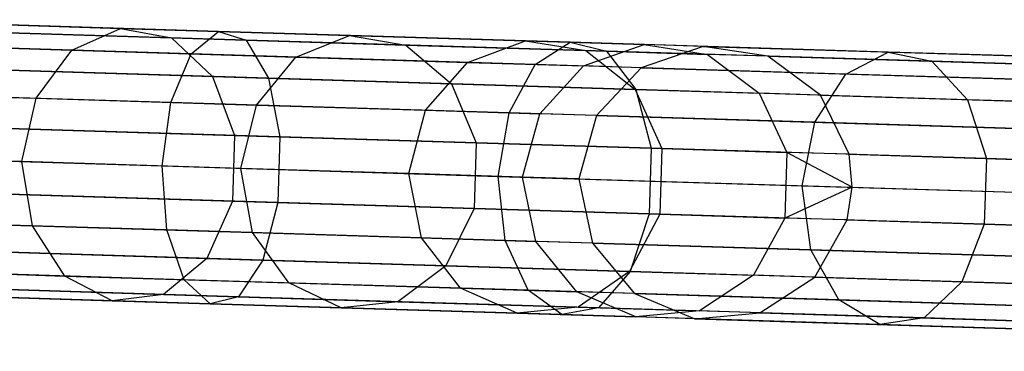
# Model space of a CAD drawing. Extents: x -91 to 92, y -91 to 92.
# Tile 266 of 319: x 77.92 to 85.1, y -3.35 to -0.94. Entities that reach past the tile are written whole.
import ezdxf

# ---------------------------------------------------------------- set-up
doc = ezdxf.new("R2010")
doc.units = 0
doc.header["$LTSCALE"] = 25.4
doc.layers.get('0').update_dxf_attribs({"linetype": 'CONTINUOUS'})

# ---------------------------------------------------------------- blocks, each defined once
blk = doc.blocks.new('NL2500012258_STL_2')
at = {"color": 0}
for p, q in [((171.6133, -1.4516, 29.5775), (168.856, -1.3666, 28.4984)), ((171.6133, -1.4516, 29.5775), (168.856, -1.3666, 28.4984)), ((168.8794, -1.3674, 172.0389), (170.9001, -1.4296, 169.8481)), ((168.8794, -1.3674, 172.0389), (170.9001, -1.4296, 169.8481)), ((171.817, -1.5156, 29.1491), (168.9938, -1.4286, 28.0443)), ((171.817, -1.5156, 29.1491), (168.9938, -1.4286, 28.0443)), ((169.2015, -1.435, 172.3864), (171.2705, -1.4987, 170.1432)), ((169.2015, -1.435, 172.3864), (171.2705, -1.4987, 170.1432)), ((170.5443, -1.5885, 169.5701), (170.9001, -1.4296, 169.8481)), ((170.5443, -1.5885, 169.5701), (170.9001, -1.4296, 169.8481)), ((170.9001, -1.4296, 169.8481), (172.5706, -1.4811, 167.3796)), ((170.9001, -1.4296, 169.8481), (172.5706, -1.4811, 167.3796)), ((170.9001, -1.4296, 169.8481), (171.2705, -1.4987, 170.1432)), ((170.9001, -1.4296, 169.8481), (171.2705, -1.4987, 170.1432)), ((171.2705, -1.4987, 170.1432), (172.981, -1.5514, 167.6157)), ((171.2705, -1.4987, 170.1432), (172.981, -1.5514, 167.6157)), ((171.2705, -1.4987, 170.1432), (171.5707, -1.78, 170.3879)), ((171.2705, -1.4987, 170.1432), (171.5707, -1.78, 170.3879)), ((171.4146, -1.6153, 29.981), (171.6133, -1.4516, 29.5775)), ((171.4146, -1.6153, 29.981), (171.6133, -1.4516, 29.5775)), ((171.6133, -1.4516, 29.5775), (171.817, -1.5156, 29.1491)), ((174.1798, -1.5307, 31.0545), (171.6133, -1.4516, 29.5775)), ((174.1798, -1.5307, 31.0545), (171.6133, -1.4516, 29.5775)), ((171.6133, -1.4516, 29.5775), (171.817, -1.5156, 29.1491)), ((172.1772, -1.6388, 167.1572), (172.5706, -1.4811, 167.3796)), ((172.1772, -1.6388, 167.1572), (172.5706, -1.4811, 167.3796)), ((172.5706, -1.4811, 167.3796), (173.8534, -1.5206, 164.6889)), ((172.5706, -1.4811, 167.3796), (173.8534, -1.5206, 164.6889)), ((172.5706, -1.4811, 167.3796), (172.981, -1.5514, 167.6157)), ((172.5706, -1.4811, 167.3796), (172.981, -1.5514, 167.6157)), ((168.5691, -1.5276, 171.7116), (170.5443, -1.5885, 169.5701)), ((168.5691, -1.5276, 171.7116), (170.5443, -1.5885, 169.5701)), ((171.4146, -1.6153, 29.981), (168.7193, -1.5322, 28.9262)), ((171.4146, -1.6153, 29.981), (168.7193, -1.5322, 28.9262)), ((171.817, -1.5156, 29.1491), (171.979, -1.7926, 28.794)), ((174.4448, -1.5965, 30.6615), (171.817, -1.5156, 29.1491)), ((174.4448, -1.5965, 30.6615), (171.817, -1.5156, 29.1491)), ((171.817, -1.5156, 29.1491), (171.979, -1.7926, 28.794)), ((172.981, -1.5514, 167.6157), (174.2944, -1.5919, 164.8607)), ((172.981, -1.5514, 167.6157), (174.2944, -1.5919, 164.8607)), ((172.981, -1.5514, 167.6157), (173.3142, -1.8337, 167.8115)), ((172.981, -1.5514, 167.6157), (173.3142, -1.8337, 167.8115)), ((173.4311, -1.6774, 164.5271), (173.8534, -1.5206, 164.6889)), ((173.4311, -1.6774, 164.5271), (173.8534, -1.5206, 164.6889)), ((173.8534, -1.5206, 164.6889), (174.7196, -1.5473, 161.8366)), ((173.8534, -1.5206, 164.6889), (174.7196, -1.5473, 161.8366)), ((173.8534, -1.5206, 164.6889), (174.2944, -1.5919, 164.8607)), ((173.8534, -1.5206, 164.6889), (174.2944, -1.5919, 164.8607)), ((173.9233, -1.6926, 31.4248), (174.1798, -1.5307, 31.0545)), ((173.9233, -1.6926, 31.4248), (174.1798, -1.5307, 31.0545)), ((174.1798, -1.5307, 31.0545), (174.4448, -1.5965, 30.6615)), ((176.4984, -1.6021, 32.8967), (174.1798, -1.5307, 31.0545)), ((176.4984, -1.6021, 32.8967), (174.1798, -1.5307, 31.0545)), ((174.1798, -1.5307, 31.0545), (174.4448, -1.5965, 30.6615)), ((174.2778, -1.7035, 161.739), (174.7196, -1.5473, 161.8366)), ((174.2778, -1.7035, 161.739), (174.7196, -1.5473, 161.8366)), ((175.1497, -1.5605, 158.8867), (174.6983, -1.7164, 158.8555)), ((175.1497, -1.5605, 158.8867), (174.6983, -1.7164, 158.8555)), ((175.1497, -1.5605, 158.8867), (174.7196, -1.5473, 161.8366)), ((174.7196, -1.5473, 161.8366), (175.1813, -1.6192, 161.9402)), ((175.1497, -1.5605, 158.8867), (174.7196, -1.5473, 161.8366)), ((174.7196, -1.5473, 161.8366), (175.1813, -1.6192, 161.9402)), ((175.6217, -1.6328, 158.9199), (175.1497, -1.5605, 158.8867)), ((175.1497, -1.5605, 158.8867), (182.838, -1.7974, 48.8867)), ((175.6217, -1.6328, 158.9199), (175.1497, -1.5605, 158.8867)), ((175.1497, -1.5605, 158.8867), (182.838, -1.7974, 48.8867)), ((170.2847, -1.9389, 169.373), (170.5443, -1.5885, 169.5701)), ((170.2847, -1.9389, 169.373), (170.5443, -1.5885, 169.5701)), ((170.5443, -1.5885, 169.5701), (172.1772, -1.6388, 167.1572)), ((170.5443, -1.5885, 169.5701), (172.1772, -1.6388, 167.1572)), ((171.2663, -1.9691, 30.2671), (171.4146, -1.6153, 29.981)), ((171.2663, -1.9691, 30.2671), (171.4146, -1.6153, 29.981)), ((173.9233, -1.6926, 31.4248), (171.4146, -1.6153, 29.981)), ((173.9233, -1.6926, 31.4248), (171.4146, -1.6153, 29.981)), ((171.8909, -1.9884, 166.9994), (172.1772, -1.6388, 167.1572)), ((171.8909, -1.9884, 166.9994), (172.1772, -1.6388, 167.1572)), ((172.1772, -1.6388, 167.1572), (173.4311, -1.6774, 164.5271)), ((172.1772, -1.6388, 167.1572), (173.4311, -1.6774, 164.5271)), ((174.2944, -1.5919, 164.8607), (175.1813, -1.6192, 161.9402)), ((174.2944, -1.5919, 164.8607), (175.1813, -1.6192, 161.9402)), ((174.2944, -1.5919, 164.8607), (174.6531, -1.875, 165.0032)), ((174.2944, -1.5919, 164.8607), (174.6531, -1.875, 165.0032)), ((174.4448, -1.5965, 30.6615), (174.6577, -1.8751, 30.3356)), ((176.8189, -1.6697, 32.5477), (174.4448, -1.5965, 30.6615)), ((176.8189, -1.6697, 32.5477), (174.4448, -1.5965, 30.6615)), ((174.4448, -1.5965, 30.6615), (174.6577, -1.8751, 30.3356)), ((175.6217, -1.6328, 158.9199), (175.1813, -1.6192, 161.9402)), ((175.1813, -1.6192, 161.9402), (175.5572, -1.9028, 162.0262)), ((175.6217, -1.6328, 158.9199), (175.1813, -1.6192, 161.9402)), ((175.1813, -1.6192, 161.9402), (175.5572, -1.9028, 162.0262)), ((176.0061, -1.9167, 158.9473), (175.6217, -1.6328, 158.9199)), ((175.6217, -1.6328, 158.9199), (183.31, -1.8697, 48.9199)), ((176.0061, -1.9167, 158.9473), (175.6217, -1.6328, 158.9199)), ((175.6217, -1.6328, 158.9199), (183.31, -1.8697, 48.9199)), ((176.1897, -1.7624, 33.2255), (176.4984, -1.6021, 32.8967)), ((176.1897, -1.7624, 33.2255), (176.4984, -1.6021, 32.8967)), ((176.4984, -1.6021, 32.8967), (176.8189, -1.6697, 32.5477)), ((178.5177, -1.6643, 35.0631), (176.4984, -1.6021, 32.8967)), ((178.5177, -1.6643, 35.0631), (176.4984, -1.6021, 32.8967)), ((176.4984, -1.6021, 32.8967), (176.8189, -1.6697, 32.5477)), ((171.979, -1.7926, 28.794), (169.1011, -1.7039, 27.6678)), ((171.979, -1.7926, 28.794), (169.1011, -1.7039, 27.6678)), ((169.4617, -1.715, 172.6745), (171.5707, -1.78, 170.3879)), ((169.4617, -1.715, 172.6745), (171.5707, -1.78, 170.3879)), ((173.1243, -2.0264, 164.4123), (173.4311, -1.6774, 164.5271)), ((173.1243, -2.0264, 164.4123), (173.4311, -1.6774, 164.5271)), ((173.4311, -1.6774, 164.5271), (174.2778, -1.7035, 161.739)), ((173.4311, -1.6774, 164.5271), (174.2778, -1.7035, 161.739)), ((173.734, -2.0452, 31.6873), (173.9233, -1.6926, 31.4248)), ((173.734, -2.0452, 31.6873), (173.9233, -1.6926, 31.4248)), ((176.1897, -1.7624, 33.2255), (173.9233, -1.6926, 31.4248)), ((176.1897, -1.7624, 33.2255), (173.9233, -1.6926, 31.4248)), ((173.9572, -2.052, 161.6697), (174.2778, -1.7035, 161.739)), ((173.9572, -2.052, 161.6697), (174.2778, -1.7035, 161.739)), ((174.6983, -1.7164, 158.8555), (174.2778, -1.7035, 161.739)), ((174.6983, -1.7164, 158.8555), (174.2778, -1.7035, 161.739)), ((174.6983, -1.7164, 158.8555), (174.3708, -2.0648, 158.8334)), ((174.6983, -1.7164, 158.8555), (174.3708, -2.0648, 158.8334)), ((174.6983, -1.7164, 158.8555), (182.3866, -1.9533, 48.8555)), ((174.6983, -1.7164, 158.8555), (182.3866, -1.9533, 48.8555)), ((176.8189, -1.6697, 32.5477), (177.0776, -1.9497, 32.2583)), ((178.8864, -1.7334, 34.7659), (176.8189, -1.6697, 32.5477)), ((178.8864, -1.7334, 34.7659), (176.8189, -1.6697, 32.5477)), ((176.8189, -1.6697, 32.5477), (177.0776, -1.9497, 32.2583)), ((171.5707, -1.78, 170.3879), (173.3142, -1.8337, 167.8115)), ((171.5707, -1.78, 170.3879), (173.3142, -1.8337, 167.8115)), ((171.5707, -1.78, 170.3879), (171.7319, -2.209, 170.5261)), ((171.5707, -1.78, 170.3879), (171.7319, -2.209, 170.5261)), ((171.979, -1.7926, 28.794), (172.0621, -2.2192, 28.5935)), ((174.6577, -1.8751, 30.3356), (171.979, -1.7926, 28.794)), ((174.6577, -1.8751, 30.3356), (171.979, -1.7926, 28.794)), ((171.979, -1.7926, 28.794), (172.0621, -2.2192, 28.5935)), ((175.9634, -2.1138, 33.4586), (176.1897, -1.7624, 33.2255)), ((175.9634, -2.1138, 33.4586), (176.1897, -1.7624, 33.2255)), ((178.1635, -1.8232, 35.3431), (176.1897, -1.7624, 33.2255)), ((178.1635, -1.8232, 35.3431), (176.1897, -1.7624, 33.2255)), ((173.3142, -1.8337, 167.8115), (174.6531, -1.875, 165.0032)), ((173.3142, -1.8337, 167.8115), (174.6531, -1.875, 165.0032)), ((173.3142, -1.8337, 167.8115), (173.4941, -2.2633, 167.922)), ((173.3142, -1.8337, 167.8115), (173.4941, -2.2633, 167.922)), ((168.3417, -1.879, 171.4795), (170.2847, -1.9389, 169.373)), ((168.3417, -1.879, 171.4795), (170.2847, -1.9389, 169.373)), ((171.2663, -1.9691, 30.2671), (168.615, -1.8874, 29.2296)), ((171.2663, -1.9691, 30.2671), (168.615, -1.8874, 29.2296)), ((170.1806, -2.4006, 169.3018), (170.2847, -1.9389, 169.373)), ((170.1806, -2.4006, 169.3018), (170.2847, -1.9389, 169.373)), ((170.2847, -1.9389, 169.373), (171.8909, -1.9884, 166.9994)), ((170.2847, -1.9389, 169.373), (171.8909, -1.9884, 166.9994)), ((174.6531, -1.875, 165.0032), (175.5572, -1.9028, 162.0262)), ((174.6531, -1.875, 165.0032), (175.5572, -1.9028, 162.0262)), ((174.6531, -1.875, 165.0032), (174.8473, -2.305, 165.0836)), ((174.6531, -1.875, 165.0032), (174.8473, -2.305, 165.0836)), ((174.6577, -1.8751, 30.3356), (174.7695, -2.3026, 30.1516)), ((177.0776, -1.9497, 32.2583), (174.6577, -1.8751, 30.3356)), ((177.0776, -1.9497, 32.2583), (174.6577, -1.8751, 30.3356)), ((174.6577, -1.8751, 30.3356), (174.7695, -2.3026, 30.1516)), ((176.0061, -1.9167, 158.9473), (175.5572, -1.9028, 162.0262)), ((175.5572, -1.9028, 162.0262), (175.7611, -2.3331, 162.0747)), ((176.0061, -1.9167, 158.9473), (175.5572, -1.9028, 162.0262)), ((175.5572, -1.9028, 162.0262), (175.7611, -2.3331, 162.0747)), ((176.2148, -2.3471, 158.9629), (176.0061, -1.9167, 158.9473)), ((176.0061, -1.9167, 158.9473), (183.6944, -2.1535, 48.9473)), ((176.2148, -2.3471, 158.9629), (176.0061, -1.9167, 158.9473)), ((176.0061, -1.9167, 158.9473), (183.6944, -2.1535, 48.9473)), ((171.2024, -2.4321, 30.3704), (171.2663, -1.9691, 30.2671)), ((171.2024, -2.4321, 30.3704), (171.2663, -1.9691, 30.2671)), ((173.734, -2.0452, 31.6873), (171.2663, -1.9691, 30.2671)), ((173.734, -2.0452, 31.6873), (171.2663, -1.9691, 30.2671)), ((171.7773, -2.4498, 166.9425), (171.8909, -1.9884, 166.9994)), ((171.7773, -2.4498, 166.9425), (171.8909, -1.9884, 166.9994)), ((171.8909, -1.9884, 166.9994), (173.1243, -2.0264, 164.4123)), ((171.8909, -1.9884, 166.9994), (173.1243, -2.0264, 164.4123)), ((177.0776, -1.9497, 32.2583), (177.2154, -2.3779, 32.0949)), ((179.1852, -2.0146, 34.5194), (177.0776, -1.9497, 32.2583)), ((179.1852, -2.0146, 34.5194), (177.0776, -1.9497, 32.2583)), ((177.0776, -1.9497, 32.2583), (177.2154, -2.3779, 32.0949)), ((173.0033, -2.4876, 164.3709), (173.1243, -2.0264, 164.4123)), ((173.0033, -2.4876, 164.3709), (173.1243, -2.0264, 164.4123)), ((173.1243, -2.0264, 164.4123), (173.9572, -2.052, 161.6697)), ((173.1243, -2.0264, 164.4123), (173.9572, -2.052, 161.6697)), ((173.6554, -2.5077, 31.7821), (173.734, -2.0452, 31.6873)), ((173.6554, -2.5077, 31.7821), (173.734, -2.0452, 31.6873)), ((175.9634, -2.1138, 33.4586), (173.734, -2.0452, 31.6873)), ((175.9634, -2.1138, 33.4586), (173.734, -2.0452, 31.6873)), ((173.8311, -2.5131, 161.6447), (173.9572, -2.052, 161.6697)), ((173.8311, -2.5131, 161.6447), (173.9572, -2.052, 161.6697)), ((174.3708, -2.0648, 158.8334), (173.9572, -2.052, 161.6697)), ((174.3708, -2.0648, 158.8334), (173.9572, -2.052, 161.6697)), ((174.3708, -2.0648, 158.8334), (174.2422, -2.5258, 158.8254)), ((174.3708, -2.0648, 158.8334), (174.2422, -2.5258, 158.8254)), ((174.3708, -2.0648, 158.8334), (182.0591, -2.3017, 48.8334)), ((174.3708, -2.0648, 158.8334), (182.0591, -2.3017, 48.8334)), ((172.0621, -2.2192, 28.5935), (169.1534, -2.1295, 27.4552)), ((172.0621, -2.2192, 28.5935), (169.1534, -2.1295, 27.4552)), ((169.6003, -2.1433, 172.8372), (171.7319, -2.209, 170.5261)), ((169.6003, -2.1433, 172.8372), (171.7319, -2.209, 170.5261)), ((175.8714, -2.576, 33.5428), (175.9634, -2.1138, 33.4586)), ((175.8714, -2.576, 33.5428), (175.9634, -2.1138, 33.4586)), ((177.9049, -2.1737, 35.5417), (175.9634, -2.1138, 33.4586)), ((177.9049, -2.1737, 35.5417), (175.9634, -2.1138, 33.4586)), ((171.7319, -2.209, 170.5261), (171.7171, -2.6874, 170.5261)), ((171.7319, -2.209, 170.5261), (171.7171, -2.6874, 170.5261)), ((171.7319, -2.209, 170.5261), (173.4941, -2.2633, 167.922)), ((171.7319, -2.209, 170.5261), (173.4941, -2.2633, 167.922)), ((172.0621, -2.2192, 28.5935), (172.0474, -2.6976, 28.5935)), ((172.0621, -2.2192, 28.5935), (172.0474, -2.6976, 28.5935)), ((174.7695, -2.3026, 30.1516), (172.0621, -2.2192, 28.5935)), ((174.7695, -2.3026, 30.1516), (172.0621, -2.2192, 28.5935)), ((173.4941, -2.2633, 167.922), (173.4794, -2.7417, 167.922)), ((173.4941, -2.2633, 167.922), (173.4794, -2.7417, 167.922)), ((173.4941, -2.2633, 167.922), (174.8473, -2.305, 165.0836)), ((173.4941, -2.2633, 167.922), (174.8473, -2.305, 165.0836)), ((170.1806, -2.4006, 169.3018), (168.2493, -2.3411, 171.3957)), ((170.1806, -2.4006, 169.3018), (168.2493, -2.3411, 171.3957)), ((168.5671, -2.3509, 29.3391), (171.2024, -2.4321, 30.3704)), ((168.5671, -2.3509, 29.3391), (171.2024, -2.4321, 30.3704)), ((174.7695, -2.3026, 30.1516), (174.7548, -2.781, 30.1516)), ((174.7695, -2.3026, 30.1516), (174.7548, -2.781, 30.1516)), ((177.2154, -2.3779, 32.0949), (174.7695, -2.3026, 30.1516)), ((177.2154, -2.3779, 32.0949), (174.7695, -2.3026, 30.1516)), ((174.8473, -2.305, 165.0836), (174.8326, -2.7834, 165.0836)), ((174.8473, -2.305, 165.0836), (174.8326, -2.7834, 165.0836)), ((174.8473, -2.305, 165.0836), (175.7611, -2.3331, 162.0747)), ((174.8473, -2.305, 165.0836), (175.7611, -2.3331, 162.0747)), ((175.7611, -2.3331, 162.0747), (175.7463, -2.8115, 162.0747)), ((175.7611, -2.3331, 162.0747), (175.7463, -2.8115, 162.0747)), ((176.2364, -2.5872, 158.9649), (175.7611, -2.3331, 162.0747)), ((176.2364, -2.5872, 158.9649), (175.7611, -2.3331, 162.0747)), ((176.2148, -2.3471, 158.9629), (175.7611, -2.3331, 162.0747)), ((176.2148, -2.3471, 158.9629), (175.7611, -2.3331, 162.0747)), ((176.2364, -2.5872, 158.9649), (176.2148, -2.3471, 158.9629)), ((176.2148, -2.3471, 158.9629), (183.9031, -2.584, 48.9629)), ((176.2364, -2.5872, 158.9649), (176.2148, -2.3471, 158.9629)), ((176.2148, -2.3471, 158.9629), (183.9031, -2.584, 48.9629)), ((171.7773, -2.4498, 166.9425), (170.1806, -2.4006, 169.3018)), ((170.2561, -2.8679, 169.373), (170.1806, -2.4006, 169.3018)), ((171.7773, -2.4498, 166.9425), (170.1806, -2.4006, 169.3018)), ((170.2561, -2.8679, 169.373), (170.1806, -2.4006, 169.3018)), ((171.2377, -2.8981, 30.2671), (171.2024, -2.4321, 30.3704)), ((171.2024, -2.4321, 30.3704), (173.6554, -2.5077, 31.7821)), ((171.2024, -2.4321, 30.3704), (173.6554, -2.5077, 31.7821)), ((171.2377, -2.8981, 30.2671), (171.2024, -2.4321, 30.3704)), ((177.2154, -2.3779, 32.0949), (177.2007, -2.8563, 32.0949)), ((177.2154, -2.3779, 32.0949), (177.2007, -2.8563, 32.0949)), ((179.3456, -2.4436, 34.3803), (177.2154, -2.3779, 32.0949)), ((179.3456, -2.4436, 34.3803), (177.2154, -2.3779, 32.0949)), ((173.0033, -2.4876, 164.3709), (171.7773, -2.4498, 166.9425)), ((171.8623, -2.9174, 166.9994), (171.7773, -2.4498, 166.9425)), ((173.0033, -2.4876, 164.3709), (171.7773, -2.4498, 166.9425)), ((171.8623, -2.9174, 166.9994), (171.7773, -2.4498, 166.9425)), ((173.8311, -2.5131, 161.6447), (173.0033, -2.4876, 164.3709)), ((173.0957, -2.9554, 164.4123), (173.0033, -2.4876, 164.3709)), ((173.8311, -2.5131, 161.6447), (173.0033, -2.4876, 164.3709)), ((173.0957, -2.9554, 164.4123), (173.0033, -2.4876, 164.3709)), ((173.7054, -2.9742, 31.6873), (173.6554, -2.5077, 31.7821)), ((173.6554, -2.5077, 31.7821), (175.8714, -2.576, 33.5428)), ((173.6554, -2.5077, 31.7821), (175.8714, -2.576, 33.5428)), ((173.7054, -2.9742, 31.6873), (173.6554, -2.5077, 31.7821)), ((174.2422, -2.5258, 158.8254), (173.8311, -2.5131, 161.6447)), ((174.2422, -2.5258, 158.8254), (173.8311, -2.5131, 161.6447)), ((173.9286, -2.981, 161.6697), (173.8311, -2.5131, 161.6447)), ((173.9286, -2.981, 161.6697), (173.8311, -2.5131, 161.6447)), ((174.2422, -2.5258, 158.8254), (174.3421, -2.9938, 158.8334)), ((174.2422, -2.5258, 158.8254), (174.3421, -2.9938, 158.8334)), ((174.2422, -2.5258, 158.8254), (181.9306, -2.7626, 48.8254)), ((174.2422, -2.5258, 158.8254), (181.9306, -2.7626, 48.8254)), ((175.9348, -3.0429, 33.4586), (175.8714, -2.576, 33.5428)), ((175.8714, -2.576, 33.5428), (177.8013, -2.6354, 35.6133)), ((175.8714, -2.576, 33.5428), (177.8013, -2.6354, 35.6133)), ((175.9348, -3.0429, 33.4586), (175.8714, -2.576, 33.5428)), ((172.0474, -2.6976, 28.5935), (169.1387, -2.608, 27.4552)), ((172.0474, -2.6976, 28.5935), (169.1387, -2.608, 27.4552)), ((169.5855, -2.6217, 172.8372), (171.7171, -2.6874, 170.5261)), ((169.5855, -2.6217, 172.8372), (171.7171, -2.6874, 170.5261)), ((176.2364, -2.5872, 158.9649), (175.7463, -2.8115, 162.0747)), ((176.2364, -2.5872, 158.9649), (175.7463, -2.8115, 162.0747)), ((176.2001, -2.8255, 158.9629), (176.2364, -2.5872, 158.9649)), ((176.2001, -2.8255, 158.9629), (176.2364, -2.5872, 158.9649)), ((176.2364, -2.5872, 158.9649), (183.9247, -2.8241, 48.9649)), ((176.2364, -2.5872, 158.9649), (183.9247, -2.8241, 48.9649)), ((171.7171, -2.6874, 170.5261), (171.5299, -3.1056, 170.3879)), ((171.7171, -2.6874, 170.5261), (171.5299, -3.1056, 170.3879)), ((171.7171, -2.6874, 170.5261), (173.4794, -2.7417, 167.922)), ((171.7171, -2.6874, 170.5261), (173.4794, -2.7417, 167.922)), ((172.0474, -2.6976, 28.5935), (171.9382, -3.1182, 28.794)), ((172.0474, -2.6976, 28.5935), (171.9382, -3.1182, 28.794)), ((174.7548, -2.781, 30.1516), (172.0474, -2.6976, 28.5935)), ((174.7548, -2.781, 30.1516), (172.0474, -2.6976, 28.5935)), ((173.4794, -2.7417, 167.922), (173.2734, -3.1594, 167.8115)), ((173.4794, -2.7417, 167.922), (173.2734, -3.1594, 167.8115)), ((173.4794, -2.7417, 167.922), (174.8326, -2.7834, 165.0836)), ((173.4794, -2.7417, 167.922), (174.8326, -2.7834, 165.0836)), ((174.8326, -2.7834, 165.0836), (174.6123, -3.2006, 165.0032)), ((174.8326, -2.7834, 165.0836), (174.6123, -3.2006, 165.0032)), ((174.7548, -2.781, 30.1516), (174.6168, -3.2007, 30.3356)), ((174.7548, -2.781, 30.1516), (174.6168, -3.2007, 30.3356)), ((177.2007, -2.8563, 32.0949), (174.7548, -2.781, 30.1516)), ((177.2007, -2.8563, 32.0949), (174.7548, -2.781, 30.1516)), ((174.8326, -2.7834, 165.0836), (175.7463, -2.8115, 162.0747)), ((174.8326, -2.7834, 165.0836), (175.7463, -2.8115, 162.0747)), ((168.3131, -2.808, 171.4795), (170.2561, -2.8679, 169.373)), ((168.3131, -2.808, 171.4795), (170.2561, -2.8679, 169.373)), ((171.2377, -2.8981, 30.2671), (168.5864, -2.8165, 29.2296)), ((171.2377, -2.8981, 30.2671), (168.5864, -2.8165, 29.2296)), ((170.4936, -3.2336, 169.5701), (170.2561, -2.8679, 169.373)), ((170.2561, -2.8679, 169.373), (171.8623, -2.9174, 166.9994)), ((170.2561, -2.8679, 169.373), (171.8623, -2.9174, 166.9994)), ((170.4936, -3.2336, 169.5701), (170.2561, -2.8679, 169.373)), ((175.7463, -2.8115, 162.0747), (175.5163, -3.2285, 162.0262)), ((175.7463, -2.8115, 162.0747), (175.5163, -3.2285, 162.0262)), ((176.2001, -2.8255, 158.9629), (175.7463, -2.8115, 162.0747)), ((176.2001, -2.8255, 158.9629), (175.7463, -2.8115, 162.0747)), ((175.9653, -3.2423, 158.9473), (176.2001, -2.8255, 158.9629)), ((175.9653, -3.2423, 158.9473), (176.2001, -2.8255, 158.9629)), ((176.2001, -2.8255, 158.9629), (183.8884, -3.0624, 48.9629)), ((176.2001, -2.8255, 158.9629), (183.8884, -3.0624, 48.9629)), ((177.2007, -2.8563, 32.0949), (177.0368, -3.2753, 32.2583)), ((177.2007, -2.8563, 32.0949), (177.0368, -3.2753, 32.2583)), ((179.3308, -2.922, 34.3803), (177.2007, -2.8563, 32.0949)), ((179.3308, -2.922, 34.3803), (177.2007, -2.8563, 32.0949)), ((171.3639, -3.2605, 29.981), (171.2377, -2.8981, 30.2671)), ((173.7054, -2.9742, 31.6873), (171.2377, -2.8981, 30.2671)), ((171.3639, -3.2605, 29.981), (171.2377, -2.8981, 30.2671)), ((173.7054, -2.9742, 31.6873), (171.2377, -2.8981, 30.2671)), ((172.1265, -3.284, 167.1572), (171.8623, -2.9174, 166.9994)), ((171.8623, -2.9174, 166.9994), (173.0957, -2.9554, 164.4123)), ((171.8623, -2.9174, 166.9994), (173.0957, -2.9554, 164.4123)), ((172.1265, -3.284, 167.1572), (171.8623, -2.9174, 166.9994)), ((173.3804, -3.3226, 164.5271), (173.0957, -2.9554, 164.4123)), ((173.0957, -2.9554, 164.4123), (173.9286, -2.981, 161.6697)), ((173.0957, -2.9554, 164.4123), (173.9286, -2.981, 161.6697)), ((173.3804, -3.3226, 164.5271), (173.0957, -2.9554, 164.4123)), ((173.8726, -3.3377, 31.4248), (173.7054, -2.9742, 31.6873)), ((175.9348, -3.0429, 33.4586), (173.7054, -2.9742, 31.6873)), ((173.8726, -3.3377, 31.4248), (173.7054, -2.9742, 31.6873)), ((175.9348, -3.0429, 33.4586), (173.7054, -2.9742, 31.6873)), ((174.3421, -2.9938, 158.8334), (173.9286, -2.981, 161.6697)), ((174.3421, -2.9938, 158.8334), (173.9286, -2.981, 161.6697)), ((174.2271, -3.3487, 161.739), (173.9286, -2.981, 161.6697)), ((174.2271, -3.3487, 161.739), (173.9286, -2.981, 161.6697)), ((174.3421, -2.9938, 158.8334), (174.6476, -3.3616, 158.8555)), ((174.3421, -2.9938, 158.8334), (174.6476, -3.3616, 158.8555)), ((174.3421, -2.9938, 158.8334), (182.0305, -3.2307, 48.8334)), ((174.3421, -2.9938, 158.8334), (182.0305, -3.2307, 48.8334)), ((171.9382, -3.1182, 28.794), (169.0603, -3.0295, 27.6678)), ((171.9382, -3.1182, 28.794), (169.0603, -3.0295, 27.6678)), ((169.4208, -3.0407, 172.6745), (171.5299, -3.1056, 170.3879)), ((169.4208, -3.0407, 172.6745), (171.5299, -3.1056, 170.3879)), ((176.139, -3.4076, 33.2255), (175.9348, -3.0429, 33.4586)), ((177.8763, -3.1027, 35.5417), (175.9348, -3.0429, 33.4586)), ((176.139, -3.4076, 33.2255), (175.9348, -3.0429, 33.4586)), ((177.8763, -3.1027, 35.5417), (175.9348, -3.0429, 33.4586)), ((171.5299, -3.1056, 170.3879), (171.2129, -3.3679, 170.1432)), ((171.5299, -3.1056, 170.3879), (171.2129, -3.3679, 170.1432)), ((171.5299, -3.1056, 170.3879), (173.2734, -3.1594, 167.8115)), ((171.5299, -3.1056, 170.3879), (173.2734, -3.1594, 167.8115)), ((171.9382, -3.1182, 28.794), (171.7594, -3.3847, 29.1491)), ((171.9382, -3.1182, 28.794), (171.7594, -3.3847, 29.1491)), ((174.6168, -3.2007, 30.3356), (171.9382, -3.1182, 28.794)), ((174.6168, -3.2007, 30.3356), (171.9382, -3.1182, 28.794)), ((173.2734, -3.1594, 167.8115), (172.9234, -3.4206, 167.6157)), ((173.2734, -3.1594, 167.8115), (172.9234, -3.4206, 167.6157)), ((173.2734, -3.1594, 167.8115), (174.6123, -3.2006, 165.0032)), ((173.2734, -3.1594, 167.8115), (174.6123, -3.2006, 165.0032)), ((168.5184, -3.1728, 171.7116), (170.4936, -3.2336, 169.5701)), ((168.5184, -3.1728, 171.7116), (170.4936, -3.2336, 169.5701)), ((171.3639, -3.2605, 29.981), (168.6686, -3.1774, 28.9262)), ((171.3639, -3.2605, 29.981), (168.6686, -3.1774, 28.9262)), ((174.6123, -3.2006, 165.0032), (174.2368, -3.4611, 164.8607)), ((174.6123, -3.2006, 165.0032), (174.2368, -3.4611, 164.8607)), ((174.6168, -3.2007, 30.3356), (174.3873, -3.4657, 30.6615)), ((174.6168, -3.2007, 30.3356), (174.3873, -3.4657, 30.6615)), ((174.6123, -3.2006, 165.0032), (175.5163, -3.2285, 162.0262)), ((174.6123, -3.2006, 165.0032), (175.5163, -3.2285, 162.0262)), ((177.0368, -3.2753, 32.2583), (174.6168, -3.2007, 30.3356)), ((177.0368, -3.2753, 32.2583), (174.6168, -3.2007, 30.3356)), ((175.5163, -3.2285, 162.0262), (175.1237, -3.4884, 161.9402)), ((175.5163, -3.2285, 162.0262), (175.1237, -3.4884, 161.9402)), ((175.9653, -3.2423, 158.9473), (175.5163, -3.2285, 162.0262)), ((175.9653, -3.2423, 158.9473), (175.5163, -3.2285, 162.0262)), ((171.7594, -3.3847, 29.1491), (168.9362, -3.2977, 28.0443)), ((171.7594, -3.3847, 29.1491), (168.9362, -3.2977, 28.0443)), ((170.839, -3.4141, 169.8481), (170.4936, -3.2336, 169.5701)), ((170.4936, -3.2336, 169.5701), (172.1265, -3.284, 167.1572)), ((170.4936, -3.2336, 169.5701), (172.1265, -3.284, 167.1572)), ((170.839, -3.4141, 169.8481), (170.4936, -3.2336, 169.5701)), ((171.5522, -3.4361, 29.5775), (171.3639, -3.2605, 29.981)), ((173.8726, -3.3377, 31.4248), (171.3639, -3.2605, 29.981)), ((171.5522, -3.4361, 29.5775), (171.3639, -3.2605, 29.981)), ((173.8726, -3.3377, 31.4248), (171.3639, -3.2605, 29.981)), ((172.5095, -3.4656, 167.3796), (172.1265, -3.284, 167.1572)), ((172.1265, -3.284, 167.1572), (173.3804, -3.3226, 164.5271)), ((172.1265, -3.284, 167.1572), (173.3804, -3.3226, 164.5271)), ((172.5095, -3.4656, 167.3796), (172.1265, -3.284, 167.1572)), ((175.5641, -3.502, 158.9199), (175.9653, -3.2423, 158.9473)), ((175.5641, -3.502, 158.9199), (175.9653, -3.2423, 158.9473)), ((175.9653, -3.2423, 158.9473), (183.6535, -3.4792, 48.9473)), ((175.9653, -3.2423, 158.9473), (183.6535, -3.4792, 48.9473)), ((177.0368, -3.2753, 32.2583), (176.7613, -3.5388, 32.5477)), ((177.0368, -3.2753, 32.2583), (176.7613, -3.5388, 32.5477)), ((179.1443, -3.3402, 34.5194), (177.0368, -3.2753, 32.2583)), ((179.1443, -3.3402, 34.5194), (177.0368, -3.2753, 32.2583)), ((171.5522, -3.4361, 29.5775), (168.7948, -3.3511, 28.4984)), ((171.5522, -3.4361, 29.5775), (168.7948, -3.3511, 28.4984)), ((168.8183, -3.3518, 172.0389), (170.839, -3.4141, 169.8481)), ((168.8183, -3.3518, 172.0389), (170.839, -3.4141, 169.8481)), ((169.144, -3.3041, 172.3864), (171.2129, -3.3679, 170.1432)), ((169.144, -3.3041, 172.3864), (171.2129, -3.3679, 170.1432)), ((171.2129, -3.3679, 170.1432), (170.839, -3.4141, 169.8481)), ((171.2129, -3.3679, 170.1432), (170.839, -3.4141, 169.8481)), ((171.2129, -3.3679, 170.1432), (172.9234, -3.4206, 167.6157)), ((171.2129, -3.3679, 170.1432), (172.9234, -3.4206, 167.6157)), ((173.7923, -3.5051, 164.6889), (173.3804, -3.3226, 164.5271)), ((173.3804, -3.3226, 164.5271), (174.2271, -3.3487, 161.739)), ((173.3804, -3.3226, 164.5271), (174.2271, -3.3487, 161.739)), ((173.7923, -3.5051, 164.6889), (173.3804, -3.3226, 164.5271)), ((174.1187, -3.5151, 31.0545), (173.8726, -3.3377, 31.4248)), ((176.139, -3.4076, 33.2255), (173.8726, -3.3377, 31.4248)), ((174.1187, -3.5151, 31.0545), (173.8726, -3.3377, 31.4248)), ((176.139, -3.4076, 33.2255), (173.8726, -3.3377, 31.4248)), ((174.6476, -3.3616, 158.8555), (174.2271, -3.3487, 161.739)), ((174.6476, -3.3616, 158.8555), (174.2271, -3.3487, 161.739)), ((174.6584, -3.5318, 161.8366), (174.2271, -3.3487, 161.739)), ((174.6584, -3.5318, 161.8366), (174.2271, -3.3487, 161.739)), ((174.6476, -3.3616, 158.8555), (175.0886, -3.545, 158.8867)), ((174.6476, -3.3616, 158.8555), (175.0886, -3.545, 158.8867)), ((174.6476, -3.3616, 158.8555), (182.3359, -3.5985, 48.8555)), ((174.6476, -3.3616, 158.8555), (182.3359, -3.5985, 48.8555)), ((170.839, -3.4141, 169.8481), (172.5095, -3.4656, 167.3796)), ((170.839, -3.4141, 169.8481), (172.5095, -3.4656, 167.3796)), ((171.7594, -3.3847, 29.1491), (171.5522, -3.4361, 29.5775)), ((171.7594, -3.3847, 29.1491), (171.5522, -3.4361, 29.5775)), ((174.1187, -3.5151, 31.0545), (171.5522, -3.4361, 29.5775)), ((174.1187, -3.5151, 31.0545), (171.5522, -3.4361, 29.5775)), ((174.3873, -3.4657, 30.6615), (171.7594, -3.3847, 29.1491)), ((174.3873, -3.4657, 30.6615), (171.7594, -3.3847, 29.1491)), ((172.9234, -3.4206, 167.6157), (172.5095, -3.4656, 167.3796)), ((172.9234, -3.4206, 167.6157), (172.5095, -3.4656, 167.3796)), ((172.9234, -3.4206, 167.6157), (174.2368, -3.4611, 164.8607)), ((172.9234, -3.4206, 167.6157), (174.2368, -3.4611, 164.8607)), ((176.4373, -3.5866, 32.8967), (176.139, -3.4076, 33.2255)), ((178.1128, -3.4684, 35.3431), (176.139, -3.4076, 33.2255)), ((176.4373, -3.5866, 32.8967), (176.139, -3.4076, 33.2255)), ((178.1128, -3.4684, 35.3431), (176.139, -3.4076, 33.2255)), ((172.5095, -3.4656, 167.3796), (173.7923, -3.5051, 164.6889)), ((172.5095, -3.4656, 167.3796), (173.7923, -3.5051, 164.6889)), ((174.2368, -3.4611, 164.8607), (173.7923, -3.5051, 164.6889)), ((174.2368, -3.4611, 164.8607), (173.7923, -3.5051, 164.6889)), ((173.7923, -3.5051, 164.6889), (174.6584, -3.5318, 161.8366)), ((173.7923, -3.5051, 164.6889), (174.6584, -3.5318, 161.8366)), ((174.3873, -3.4657, 30.6615), (174.1187, -3.5151, 31.0545)), ((174.3873, -3.4657, 30.6615), (174.1187, -3.5151, 31.0545)), ((176.4373, -3.5866, 32.8967), (174.1187, -3.5151, 31.0545)), ((176.4373, -3.5866, 32.8967), (174.1187, -3.5151, 31.0545)), ((174.2368, -3.4611, 164.8607), (175.1237, -3.4884, 161.9402)), ((174.2368, -3.4611, 164.8607), (175.1237, -3.4884, 161.9402)), ((176.7613, -3.5388, 32.5477), (174.3873, -3.4657, 30.6615)), ((176.7613, -3.5388, 32.5477), (174.3873, -3.4657, 30.6615)), ((175.1237, -3.4884, 161.9402), (174.6584, -3.5318, 161.8366)), ((175.1237, -3.4884, 161.9402), (174.6584, -3.5318, 161.8366)), ((175.0886, -3.545, 158.8867), (175.5641, -3.502, 158.9199)), ((175.0886, -3.545, 158.8867), (175.5641, -3.502, 158.9199)), ((175.5641, -3.502, 158.9199), (175.1237, -3.4884, 161.9402)), ((175.5641, -3.502, 158.9199), (175.1237, -3.4884, 161.9402)), ((175.5641, -3.502, 158.9199), (183.2524, -3.7388, 48.9199)), ((175.5641, -3.502, 158.9199), (183.2524, -3.7388, 48.9199)), ((175.0886, -3.545, 158.8867), (174.6584, -3.5318, 161.8366)), ((175.0886, -3.545, 158.8867), (174.6584, -3.5318, 161.8366)), ((175.0886, -3.545, 158.8867), (182.7769, -3.7819, 48.8867)), ((175.0886, -3.545, 158.8867), (182.7769, -3.7819, 48.8867)), ((176.7613, -3.5388, 32.5477), (176.4373, -3.5866, 32.8967)), ((176.7613, -3.5388, 32.5477), (176.4373, -3.5866, 32.8967)), ((178.4565, -3.6488, 35.0631), (176.4373, -3.5866, 32.8967)), ((178.4565, -3.6488, 35.0631), (176.4373, -3.5866, 32.8967)), ((178.8288, -3.6025, 34.7659), (176.7613, -3.5388, 32.5477)), ((178.8288, -3.6025, 34.7659), (176.7613, -3.5388, 32.5477))]:
    blk.add_line(p, q, dxfattribs=at)

msp = doc.modelspace()

# ---------------------------------------------------------------- block references
at = {"color": 0}
msp.add_blockref('NL2500012258_STL_2', (-92.2434, 0.4282, -1717), dxfattribs=at)

doc.saveas('drawing.dxf')
